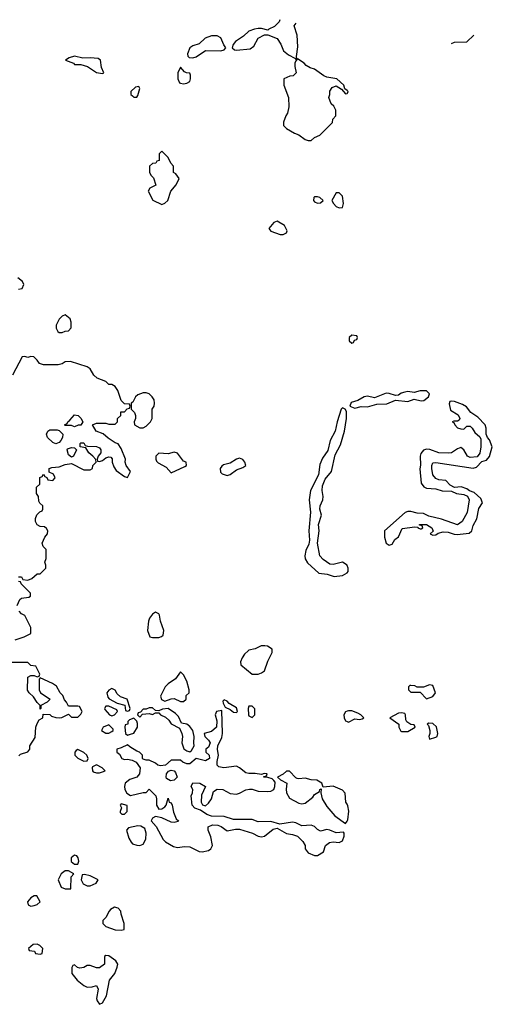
# Model space of a CAD drawing. Header units: inches. Extents: x 2601682 to 2755810, y 449311 to 584050.
# Tile 470 of 505: x 2717897 to 2720933, y 577732 to 584050. Entities that reach past the tile are written whole.
import ezdxf

# ---------------------------------------------------------------- set-up
doc = ezdxf.new("R2010")
doc.units = ezdxf.units.IN
doc.header["$MEASUREMENT"] = 0
for name, color, linetype in [('C7517', 7, 'Continuous'), ('C7518', 7, 'Continuous'), ('C7527', 7, 'Continuous'), ('C7528', 7, 'Continuous')]:
    doc.layers.add(name, color=color, linetype=linetype)

msp = doc.modelspace()

# ---------------------------------------------------------------- linework, layer by layer
at = {"layer": 'C7517', "color": 2, "elevation": 2}
for points in [[(2719364.3, 580000), (2719341.1, 579978.9), (2719325.2, 579954.8), (2719316, 579930), (2719318, 579910), (2719390, 579851), (2719429.1, 579850.9), (2719450, 579858), (2719469, 579871), (2719490, 579934), (2719518, 579990), (2719518, 580000)], [(2717892.9, 579327.1), (2717903.7, 579336.3), (2717949, 579351), (2717962, 579370), (2717962, 579390), (2717996.4, 579443.6), (2718002, 579510), (2718010, 579534), (2718023.1, 579556.9), (2718046, 579570), (2718047.3, 579592.7), (2718090, 579591.3), (2718101, 579581), (2718130, 579571.3), (2718150, 579571), (2718168.7, 579571.3), (2718210, 579594), (2718230, 579574), (2718270, 579574), (2718290, 579594), (2718298, 579610), (2718282, 579642), (2718270, 579646), (2718210, 579646), (2718198, 579670), (2718184.7, 579684.7), (2718173.6, 579713.6), (2718158, 579730), (2718133.2, 579773.2), (2718108, 579790), (2718030, 579826), (2718022, 579818), (2718022, 579750), (2718032, 579730), (2718094, 579690), (2718074, 579670), (2718034, 579650), (2718034, 579630), (2718030, 579626), (2718028.7, 579650), (2718010, 579668.7), (2717985.6, 579705.6), (2717958, 579730), (2717948, 579748), (2717948.9, 579831.1), (2717970, 579842), (2717990, 579842), (2718010, 579834), (2718022, 579838), (2718026, 579850), (2718002, 579902), (2717970, 579906), (2717950, 579926), (2717850, 579926)], [(2720000, 579612.2), (2719990, 579609), (2719979.1, 579590), (2719980.5, 579570), (2719990, 579551), (2720000, 579546.9)], [(2720000, 579015.5), (2719992.3, 579030), (2719987, 579087), (2719970, 579106), (2719910, 579132.7), (2719846, 579126), (2719838, 579150), (2719806, 579170), (2719770, 579173.2), (2719730, 579184), (2719690, 579178), (2719680.4, 579180.4), (2719670, 579186), (2719630, 579228.7), (2719610, 579228.7), (2719590, 579208.7), (2719554, 579190), (2719571.6, 579171.6), (2719614, 579150), (2719607.9, 579112.1), (2719610.4, 579090), (2719630, 579054.8), (2719690, 579022), (2719710, 579019.1), (2719730, 579022.8), (2719779.1, 579060.9), (2719790, 579078), (2719822, 579098), (2719826, 579110), (2719834, 579114), (2719831, 579090), (2719840.5, 579050), (2719870, 579001), (2719920.9, 578940.9), (2719990, 578892), (2720000, 578907)]]:
    msp.add_lwpolyline(points, dxfattribs=at)
for points in [[(2718930, 579866), (2718898.8, 579821.2), (2718850, 579788.7), (2718831.3, 579770), (2718801, 579710), (2718807.1, 579687.1), (2718830, 579678), (2718870, 579692), (2718890, 579694), (2718930, 579674), (2718950, 579674), (2718966, 579690), (2718967.3, 579712.7), (2718986, 579730), (2718986, 579750), (2718970, 579806), (2718950, 579846)], [(2718490, 579758), (2718470, 579748), (2718458, 579730), (2718463.6, 579703.6), (2718471.6, 579691.6), (2718523.6, 579663.6), (2718572, 579652), (2718578, 579618), (2718590, 579614), (2718602, 579618), (2718606, 579630), (2718588, 579690), (2718545.6, 579705.6), (2718523.2, 579723.2), (2718510, 579748)], [(2719210, 579686), (2719202, 579678), (2719203.6, 579663.6), (2719218, 579638), (2719250, 579624.7), (2719270, 579606), (2719290, 579604.7), (2719295.3, 579610), (2719290, 579635.3), (2719242, 579662), (2719230, 579678)], [(2718470, 579646), (2718450, 579646), (2718442, 579630), (2718443.6, 579623.6), (2718474, 579590), (2718490, 579582), (2718506, 579590), (2718526, 579610), (2718522, 579622)], [(2719196.4, 579616.4), (2719162, 579610), (2719152, 579590), (2719164, 579550), (2719160.7, 579510), (2719130, 579481.6), (2719082, 579470), (2719086, 579450), (2719110, 579426.8), (2719120.5, 579410), (2719110, 579382), (2719092, 579370), (2719092, 579350), (2719114.8, 579330), (2719116, 579310), (2719090, 579295.3), (2719030, 579309), (2718990, 579275.3), (2718970, 579275.3), (2718944.7, 579284.7), (2718930, 579298), (2718870, 579298), (2718834, 579266), (2718802, 579262), (2718785.6, 579265.6), (2718770, 579279), (2718730, 579298), (2718710, 579298), (2718690, 579306), (2718686, 579310), (2718686, 579330), (2718666, 579350), (2718650, 579355.3), (2718604, 579384), (2718590, 579398), (2718550, 579378), (2718522, 579370), (2718522, 579350), (2718538, 579338), (2718554, 579310), (2718570, 579302), (2718590, 579304.7), (2718618.8, 579298.8), (2718645.4, 579285.4), (2718671.3, 579250), (2718666, 579210), (2718650.7, 579189.3), (2718605.2, 579174.8), (2718574.8, 579150), (2718570.6, 579130), (2718573, 579110), (2718586.2, 579086.2), (2718610, 579070.8), (2718690, 579091.3), (2718710, 579092), (2718730, 579112), (2718771.3, 579070), (2718776, 579050), (2718776, 579010), (2718790, 578984.7), (2718810, 578986), (2718830, 578998.8), (2718838, 579010), (2718850, 579054), (2718858, 579030), (2718870, 579024), (2718877.6, 579010), (2718885.3, 578965.3), (2718902.4, 578922.4), (2718918, 578910), (2718914.4, 578905.6), (2718890, 578899.3), (2718870, 578900.9), (2718810, 578929), (2718770, 578938), (2718750, 578926), (2718742, 578910), (2718773.4, 578873.4), (2718818.8, 578790), (2718834.9, 578774.9), (2718885.2, 578745.2), (2718910, 578738.8), (2718955.5, 578744.5), (2718990, 578742), (2719050, 578713), (2719070, 578710.5), (2719110, 578719.1), (2719125.2, 578730), (2719136, 578750), (2719126, 578806), (2719108, 578850), (2719108, 578870), (2719136, 578884), (2719170, 578882), (2719192.4, 578872.4), (2719230, 578846), (2719284.1, 578855.9), (2719310, 578855.5), (2719392, 578830), (2719430, 578810.8), (2719450, 578807.3), (2719470, 578810.7), (2719524.5, 578855.5), (2719550, 578862.8), (2719610, 578827.7), (2719650, 578822), (2719681, 578810), (2719716.8, 578776.8), (2719731.3, 578750), (2719731.3, 578730), (2719750, 578704.7), (2719790, 578686.8), (2719810, 578686.8), (2719848.7, 578710), (2719862, 578750), (2719888, 578770), (2719910, 578774), (2719950, 578770.8), (2719970, 578781), (2719981.2, 578810), (2719982, 578830), (2719977.2, 578837.2), (2719930, 578831.8), (2719890, 578849.3), (2719870, 578852.7), (2719830, 578842.7), (2719810, 578853.2), (2719790, 578872.7), (2719770, 578880.9), (2719710, 578878), (2719670, 578897.2), (2719650, 578901.2), (2719568.9, 578888.9), (2719510, 578904), (2719430, 578902), (2719390, 578917), (2719270, 578917), (2719210, 578938), (2719130, 578938.4), (2719099, 578950), (2719058.6, 578978.6), (2719022, 578990), (2719006, 579010), (2718998, 579070), (2719008, 579090), (2719008.7, 579110), (2718999, 579130), (2719010, 579153.4), (2719054, 579150), (2719091.3, 579130), (2719065.4, 579074.6), (2719062, 579030), (2719071.6, 579011.6), (2719090, 579004.7), (2719110, 579022), (2719128.7, 579050), (2719142.7, 579097.3), (2719166.6, 579113.4), (2719202, 579110), (2719250, 579084.7), (2719290, 579081), (2719310, 579086), (2719350, 579107.3), (2719372.4, 579112.4), (2719390, 579112.7), (2719430, 579099.3), (2719490, 579097.1), (2719510, 579100.5), (2719529, 579110), (2719536, 579130), (2719538, 579158), (2719529, 579169), (2719518, 579178), (2719490, 579188), (2719466, 579190), (2719466, 579194), (2719482, 579198), (2719486, 579210), (2719467.1, 579212.9), (2719450, 579206), (2719410, 579213.2), (2719370, 579212.7), (2719350, 579217.2), (2719310, 579249.3), (2719290, 579259.5), (2719209.3, 579249.3), (2719176.5, 579256.5), (2719166.6, 579266.6), (2719165.2, 579290), (2719174.5, 579330), (2719166.8, 579366.8), (2719169.2, 579390), (2719195.1, 579444.9), (2719199.5, 579470)], [(2718730, 579635.3), (2718710, 579626), (2718690, 579626), (2718674, 579606), (2718658, 579602), (2718654, 579590), (2718670, 579574), (2718686, 579594), (2718730, 579598), (2718750, 579592), (2718770, 579602), (2718790, 579602), (2718802, 579590), (2718834, 579574), (2718854.6, 579554.6), (2718870, 579531), (2718923.6, 579503.6), (2718938, 579470), (2718942, 579450), (2718938, 579410), (2718951.1, 579371.1), (2718970, 579358), (2718990, 579352), (2719000.4, 579359.6), (2719018, 579390), (2719015.3, 579410), (2719019, 579450), (2719009, 579490), (2718990, 579515.3), (2718970, 579528.7), (2718936.4, 579536.4), (2718918, 579578), (2718898.4, 579598.4), (2718850, 579629.3), (2718814.4, 579625.6), (2718790, 579615.3), (2718770, 579618), (2718750, 579634)], [(2719390, 579646), (2719370, 579646), (2719364.7, 579630), (2719366, 579590), (2719370, 579582), (2719390, 579572), (2719408, 579590), (2719407.3, 579627.3)], [(2718630, 579568), (2718602, 579558), (2718592.7, 579547.3), (2718591.1, 579528.9), (2718574, 579526), (2718572, 579510), (2718578, 579470), (2718590, 579458), (2718610, 579464.7), (2718630, 579472), (2718654, 579510), (2718654.6, 579534.6), (2718648.9, 579548.9)], [(2718470, 579526), (2718434, 579510), (2718422, 579490), (2718450, 579472), (2718470, 579472), (2718490, 579482), (2718498, 579490), (2718498, 579498)], [(2718270, 579368), (2718259.6, 579360.4), (2718252, 579350), (2718252, 579330), (2718270, 579312), (2718310, 579292), (2718330, 579294), (2718338, 579310), (2718328, 579330), (2718310, 579348)], [(2718390, 579268), (2718364.7, 579255.3), (2718362, 579250), (2718364.7, 579230), (2718370, 579224.7), (2718390, 579218), (2718410, 579218), (2718430, 579224.7), (2718446, 579230), (2718428, 579250)], [(2718866.3, 579166.3), (2718841.2, 579181.2), (2718838, 579190), (2718840.9, 579210), (2718852.3, 579227.7), (2718870, 579234), (2718890, 579230.7), (2718898.9, 579218.9), (2718908.4, 579190), (2718890, 579169.6)], [(2718550, 579018), (2718542, 579010), (2718552, 578992), (2718542, 578970), (2718543.6, 578963.6), (2718552.7, 578952.7), (2718570, 578952), (2718588, 578970), (2718587.3, 579007.3)], [(2718656.6, 578876.6), (2718595.5, 578864.5), (2718582.8, 578850), (2718598.8, 578798.8), (2718612.5, 578772.5), (2718622.5, 578762.5), (2718650, 578753), (2718670, 578750.5), (2718690, 578758.8), (2718708, 578792), (2718709.6, 578829.6), (2718700.9, 578860.9), (2718675.5, 578875.5)], [(2718250, 578689), (2718227.9, 578672.1), (2718227.9, 578647.9), (2718250, 578631), (2718270, 578632), (2718277.2, 578650), (2718272.7, 578672.7), (2718264, 578684)], [(2718210, 578588), (2718190, 578588), (2718164.7, 578570), (2718144.7, 578530), (2718162.8, 578482.8), (2718190, 578472), (2718210, 578472), (2718226, 578474), (2718228, 578550), (2718246, 578570)], [(2718314, 578566), (2718298, 578562), (2718292, 578530), (2718305.4, 578505.4), (2718330, 578491.3), (2718350, 578491.3), (2718370, 578501), (2718388, 578510), (2718402, 578530), (2718350, 578557.2)], [(2717990, 578428), (2717970, 578415.3), (2717946.8, 578390), (2717952, 578370), (2717970, 578361), (2717990, 578366), (2718010, 578372), (2718028, 578390), (2718007.3, 578427.3)], [(2718505.4, 578354.6), (2718479.6, 578340.4), (2718472, 578330), (2718451.3, 578290), (2718432, 578270), (2718432, 578250), (2718451, 578231), (2718510, 578210.8), (2718550, 578206.8), (2718568, 578212), (2718568.7, 578250), (2718548.7, 578310), (2718548, 578330), (2718530, 578348)], [(2718010, 578118), (2717983.6, 578116.4), (2717954, 578090), (2717958, 578078), (2717992.7, 578072.7), (2717998, 578058), (2718030, 578054), (2718042, 578058), (2718046, 578090), (2718026, 578110)], [(2718450, 578046), (2718442, 578038), (2718442, 577990), (2718410, 577966), (2718390, 577966), (2718350, 577982), (2718330, 577982), (2718310, 577968.7), (2718284, 577964), (2718268.4, 577968.4), (2718250, 577986), (2718238, 577982), (2718232.7, 577967.3), (2718232, 577930), (2718267.1, 577887.1), (2718310, 577852), (2718330, 577842), (2718363.6, 577843.6), (2718390, 577852), (2718401, 577830), (2718390.8, 577770), (2718394.8, 577754.8), (2718410, 577732), (2718430, 577742), (2718454, 577786), (2718473.6, 577886.4), (2718508.7, 577930), (2718524, 577970), (2718528.7, 577990), (2718515.3, 578010), (2718470, 578042)]]:
    msp.add_lwpolyline(points, close=True, dxfattribs=at)
at = {"layer": 'C7518', "color": 2, "elevation": 2}
for points in [[(2719568.7, 584050), (2719562.9, 584037.1), (2719534.6, 584005.4), (2719498, 583990), (2719490, 583982), (2719450, 583993.6), (2719430, 583993.3), (2719404.7, 583990), (2719370, 583976.2), (2719335.1, 583944.9), (2719282.4, 583910), (2719267.7, 583890), (2719261, 583870), (2719276.8, 583856.8), (2719290, 583853.4), (2719377.2, 583862.8), (2719400.4, 583879.6), (2719430, 583931.3), (2719470, 583952), (2719490, 583952), (2719551.3, 583930), (2719574, 583894), (2719591.3, 583850), (2719624.5, 583824.5), (2719663.6, 583803.6), (2719670, 583794), (2719678, 583802), (2719674.6, 583814.6), (2719684.1, 583875.9), (2719680.4, 583950), (2719659.7, 584010), (2719672.6, 584027.4)], [(2720000, 583594.8), (2719986, 583606), (2719979, 583630), (2719934, 583670), (2719870, 583680.9), (2719850, 583689.2), (2719790, 583733.6), (2719762, 583742), (2719736.6, 583756.6), (2719724, 583770), (2719682, 583798), (2719670, 583786), (2719664.7, 583770), (2719664.7, 583750), (2719674, 583710), (2719654, 583690), (2719632, 583688), (2719594, 583670), (2719594, 583630), (2719624.7, 583550), (2719626, 583490), (2719618, 583450), (2719607.1, 583432.9), (2719592.7, 583392.7), (2719592, 583370), (2719610, 583352), (2719662, 583322), (2719690.9, 583310.9), (2719730, 583282), (2719750, 583274), (2719770, 583274), (2719790, 583294), (2719826, 583310), (2719906, 583390), (2719908.4, 583411.6), (2719927.3, 583432.7), (2719928, 583470), (2719914.6, 583494.6), (2719898, 583510), (2719882, 583550), (2719889, 583571), (2719889.3, 583590.7), (2719905.2, 583614.8), (2719930, 583624.7), (2719963.6, 583603.6), (2719990, 583574), (2720000, 583577.3)], [(2717890, 582320.7), (2717914.2, 582325.8), (2717924, 582350), (2717915.3, 582370), (2717885.4, 582394.6)], [(2717890, 580474), (2717910, 580474), (2717918, 580458), (2717950, 580454), (2717976.4, 580463.6), (2718010, 580494), (2718030, 580494), (2718066, 580530), (2718066, 580550), (2718058, 580570), (2718067.3, 580592.7), (2718068, 580650), (2718049.1, 580669.1), (2718042, 580690), (2718058, 580730), (2718075.3, 580750), (2718078, 580770), (2718070, 580786), (2718056.4, 580796.4), (2718030, 580798), (2718008.9, 580808.9), (2717998, 580830), (2717998, 580850), (2718007.3, 580872.7), (2718027.3, 580892.7), (2718042, 580898), (2718046, 580910), (2718046, 580930), (2718027.3, 580947.3), (2718020.4, 580960.4), (2718018, 580990), (2718006, 581010), (2718006, 581050), (2718026, 581070), (2718027.3, 581112.7), (2718042, 581118), (2718050, 581134), (2718058, 581118), (2718072.7, 581112.7), (2718078, 581098), (2718110, 581094), (2718126, 581110), (2718114.6, 581134.6), (2718087.3, 581147.3), (2718086, 581170), (2718103.1, 581176.9), (2718150, 581181), (2718190, 581194.8), (2718230, 581202), (2718310, 581162), (2718350, 581162), (2718366, 581170), (2718368, 581190), (2718388, 581210), (2718387.3, 581227.3), (2718368, 581250), (2718342, 581270), (2718322, 581302), (2718286, 581310), (2718286, 581330), (2718290, 581334), (2718310, 581334), (2718318, 581318), (2718332.7, 581312.7), (2718390, 581312), (2718410, 581302), (2718418, 581290), (2718418, 581270), (2718402, 581250), (2718394, 581230), (2718398, 581218), (2718410, 581214), (2718430, 581222), (2718450, 581238), (2718470, 581244.7), (2718482, 581242), (2718491.1, 581231.1), (2718491.3, 581210), (2718501, 581181), (2718518, 581158), (2718570, 581118), (2718590, 581112), (2718608.7, 581150), (2718582, 581190), (2718575.3, 581210), (2718578, 581230), (2718550, 581298), (2718528.9, 581328.9), (2718510, 581335.3), (2718464.7, 581364.7), (2718433.6, 581393.6), (2718388.9, 581408.9), (2718366, 581450), (2718390, 581462), (2718450, 581462), (2718470, 581454), (2718510, 581454), (2718526, 581470), (2718526, 581490), (2718546, 581510), (2718547.3, 581532.7), (2718570, 581534), (2718587.3, 581552.7), (2718602, 581558), (2718606, 581570), (2718602, 581582), (2718570, 581586), (2718550, 581606), (2718528.7, 581670), (2718510, 581695.3), (2718490, 581708.7), (2718469, 581709), (2718450, 581728), (2718395.3, 581750), (2718374, 581770), (2718349.1, 581809.1), (2718330, 581822), (2718223.6, 581856.4), (2718190, 581855.3), (2718170, 581842), (2718145.4, 581834.6), (2718050, 581835.3), (2718024, 581844), (2718010, 581866), (2717987.3, 581887.3), (2717970, 581888), (2717950, 581882), (2717930, 581888), (2717912.7, 581887.3), (2717852, 581770)], [(2720000, 580548.7), (2719999.5, 580550), (2719970, 580569.7), (2719910, 580553.6), (2719890, 580556.9), (2719847.1, 580587.1), (2719825.1, 580610), (2719809.4, 580690), (2719820.7, 580770), (2719817, 580810), (2719835.1, 580870), (2719825.6, 580910), (2719827.6, 580930), (2719844.7, 580970), (2719846.3, 580990), (2719839.7, 581030), (2719842, 581058), (2719859.3, 581100.7), (2719899.6, 581150), (2719922.8, 581257.2), (2719958.2, 581321.8), (2719984.2, 581410), (2719996.3, 581490), (2719996.6, 581536.6), (2719988.7, 581550), (2719970, 581559.3), (2719962, 581550), (2719936.4, 581470), (2719923.8, 581410), (2719890.4, 581350), (2719875.3, 581284.7), (2719842.8, 581237.2), (2719824.9, 581195.1), (2719816.3, 581130), (2719764.9, 581030), (2719755.8, 580970), (2719764.9, 580890), (2719754.9, 580770), (2719758.4, 580710), (2719755.3, 580684.7), (2719735.6, 580644.4), (2719728, 580610), (2719730.5, 580590), (2719744.7, 580564.7), (2719818.8, 580498.8), (2719872.5, 580492.5), (2719918, 580478), (2719970, 580483), (2719999.6, 580500.4), (2720000, 580501)], [(2717882, 580290), (2717898, 580330), (2717910, 580338), (2717956.4, 580343.6), (2717966, 580350), (2717966, 580370), (2717906, 580430), (2717902, 580442), (2717890, 580446)], [(2717868.9, 580071.1), (2717926, 580090), (2717968, 580112), (2717968, 580150), (2717930, 580226), (2717910, 580238), (2717894.6, 580254.6)], [(2719518, 580000), (2719518, 580010), (2719489.1, 580029.1), (2719472.5, 580032.5), (2719447.9, 580032.1), (2719410, 580013.2), (2719370, 580005.2), (2719364.3, 580000)]]:
    msp.add_lwpolyline(points, dxfattribs=at)
for points in [[(2719130, 583947), (2719087.8, 583932.2), (2719050, 583895.1), (2719010, 583882.7), (2718991, 583870), (2718974.8, 583830), (2718976.9, 583816.9), (2718986.8, 583806.8), (2719010, 583806), (2719030, 583811), (2719090, 583851.3), (2719189.5, 583850.5), (2719210, 583856), (2719221.2, 583870), (2719207.7, 583887.7), (2719190, 583934), (2719165.6, 583945.6)], [(2718250, 583816), (2718215.3, 583804.7), (2718192, 583790), (2718242, 583770), (2718250, 583762), (2718290, 583762), (2718334, 583750), (2718390, 583711), (2718430, 583704.7), (2718438, 583710), (2718422.5, 583742.5), (2718416, 583790), (2718400.9, 583800.9), (2718350, 583806), (2718303.2, 583803.2)], [(2718930, 583746), (2718914, 583710), (2718914, 583670), (2718924.7, 583644.7), (2718930, 583642), (2718950, 583638), (2718970, 583642), (2718990, 583654), (2718995.3, 583670), (2718994.6, 583694.6), (2718990, 583706), (2718968.4, 583708.4), (2718956.4, 583716.4)], [(2718662, 583622), (2718642, 583618), (2718612, 583590), (2718612, 583570), (2718621, 583561), (2718630, 583552), (2718650, 583552), (2718657.2, 583562.8), (2718668, 583608)], [(2718810, 583206), (2718794, 583190), (2718792.7, 583147.3), (2718778, 583142), (2718771.6, 583128.4), (2718750, 583128), (2718732, 583110), (2718732, 583070), (2718742, 583050), (2718756, 583036), (2718771.3, 582988.7), (2718734, 582970), (2718722, 582950), (2718751.6, 582891.6), (2718810, 582864.7), (2718830, 582872), (2718848, 582890), (2718868.7, 582950), (2718902, 582990), (2718922, 583030), (2718900.4, 583060.4), (2718886, 583070), (2718886, 583110), (2718868.4, 583128.4), (2718850, 583166)], [(2719810, 582914), (2719790, 582914), (2719786, 582910), (2719784.7, 582890), (2719790, 582882), (2719810, 582872), (2719830, 582874), (2719846, 582890), (2719826, 582910)], [(2719950, 582938), (2719930, 582938), (2719902, 582890), (2719912, 582870), (2719930, 582852), (2719950, 582842), (2719970, 582844.7), (2719977.2, 582870), (2719970, 582918)], [(2719550, 582758), (2719530, 582748), (2719498, 582710), (2719510, 582692), (2719570, 582671.3), (2719590, 582672), (2719610, 582682), (2719614.6, 582694.6), (2719598, 582730)], [(2718190, 582155.3), (2718170, 582148), (2718150, 582128), (2718131.3, 582090), (2718131.3, 582070), (2718142, 582050), (2718150, 582042), (2718170, 582042), (2718190, 582052), (2718210, 582054), (2718227.3, 582072.7), (2718228.7, 582110), (2718222, 582130)], [(2718710, 581656), (2718690, 581656), (2718656.8, 581643.2), (2718641, 581630), (2718623.6, 581596.4), (2718614, 581590), (2718614, 581550), (2718634, 581530), (2718642, 581510), (2718642, 581490), (2718632, 581470), (2718634, 581450), (2718670, 581432), (2718690, 581432), (2718710, 581442), (2718738, 581470), (2718748, 581490), (2718748, 581550), (2718762, 581570), (2718764, 581590), (2718761.2, 581610), (2718749.2, 581630), (2718730, 581649.2)], [(2718250, 581438), (2718230, 581446), (2718190, 581446), (2718186, 581450), (2718202, 581458), (2718206, 581470), (2718220.4, 581479.6), (2718250, 581514), (2718274, 581510), (2718290, 581494), (2718302, 581470), (2718290, 581448), (2718272.7, 581447.3)], [(2718130, 581328.7), (2718110, 581338), (2718075.3, 581370), (2718068.9, 581391.1), (2718078, 581410), (2718090, 581418), (2718138, 581418), (2718150, 581414), (2718174, 581390), (2718171.6, 581368.4), (2718162, 581350), (2718150, 581338)], [(2718230, 581242), (2718210, 581258), (2718202, 581290), (2718204.7, 581295.3), (2718230, 581304.7), (2718250, 581302), (2718262, 581290), (2718242, 581250)], [(2718890, 581275.3), (2718850, 581264), (2718790, 581268), (2718772, 581250), (2718771.3, 581230), (2718776.9, 581216.9), (2718786.4, 581206.4), (2718838.4, 581178.4), (2718870, 581142), (2718958, 581182), (2718968, 581190), (2718966, 581210), (2718950, 581218), (2718910, 581268)], [(2719310, 581236), (2719290, 581229.2), (2719250, 581204), (2719207.3, 581192.7), (2719195.3, 581184.7), (2719184.7, 581170), (2719186.4, 581146.4), (2719196.9, 581136.9), (2719230, 581126), (2719250, 581131.3), (2719290, 581161), (2719330, 581176), (2719348.7, 581190), (2719344, 581210), (2719330, 581228.7)], [(2718770, 580248), (2718750, 580235.3), (2718731.3, 580210), (2718724.7, 580190), (2718718, 580130), (2718734, 580090), (2718750, 580084.7), (2718790, 580084.7), (2718808.9, 580091.1), (2718819, 580101), (2718824, 580130), (2718802, 580190), (2718795.3, 580230), (2718790, 580238)]]:
    msp.add_lwpolyline(points, close=True, dxfattribs=at)
at = {"layer": 'C7527', "color": 2, "elevation": 2}
for points in [[(2720530, 579782), (2720490, 579766), (2720450, 579766), (2720434.6, 579774.6), (2720410, 579778), (2720402, 579778), (2720394, 579770), (2720394, 579750), (2720410, 579734), (2720470, 579734), (2720510, 579692), (2720550, 579706.8), (2720568.7, 579730), (2720550, 579778)], [(2720350, 579602.7), (2720330, 579599.3), (2720274, 579570), (2720332, 579530), (2720331.3, 579510), (2720345.4, 579485.4), (2720350, 579482), (2720390, 579482), (2720438, 579510), (2720430, 579526), (2720410, 579528), (2720384, 579544), (2720378, 579558), (2720375.1, 579590), (2720370, 579597.2)], [(2720524.7, 579535.3), (2720514, 579530), (2720522, 579522), (2720531.3, 579490), (2720532, 579470), (2720524.7, 579450), (2720530, 579434), (2720570, 579446), (2720578, 579450), (2720582, 579470), (2720573.2, 579513.2), (2720550, 579534)]]:
    msp.add_lwpolyline(points, close=True, dxfattribs=at)
for points in [[(2720000, 579546.9), (2720010, 579542.8), (2720050, 579562.8), (2720080.2, 579559.8), (2720097.2, 579562.8), (2720108, 579570), (2720088.7, 579590), (2720070, 579601.2), (2720030, 579615.3), (2720010, 579615.3), (2720000, 579612.2)], [(2720000, 578907), (2720005.2, 578914.8), (2720011.9, 578971.9), (2720005.4, 579005.4), (2720000, 579015.5)]]:
    msp.add_lwpolyline(points, dxfattribs=at)
at = {"layer": 'C7528', "color": 2}
for points, elevation in [([(2720670, 583898), (2720690, 583906), (2720770, 583908), (2720814.8, 583950)], -2), ([(2720000, 583577.3), (2720002, 583578), (2720006, 583590), (2720000, 583594.8)], 2), ([(2720000, 580501), (2720006, 580510), (2720007.3, 580530), (2720000, 580548.7)], 2)]:
    msp.add_lwpolyline(points, dxfattribs=dict(at, elevation=elevation))
at = {"layer": 'C7528', "color": 2, "elevation": 2}
for points in [[(2720030, 582026), (2720014, 582010), (2720014, 581990), (2720030, 581974), (2720042, 581978), (2720047.3, 581992.7), (2720062, 581998), (2720066, 582010), (2720062, 582022)], [(2720509.5, 581669.5), (2720470, 581667.8), (2720430, 581658), (2720390, 581663.6), (2720370, 581660.5), (2720347, 581653), (2720330, 581641.2), (2720310, 581638), (2720270, 581652.3), (2720250, 581654.5), (2720175.5, 581624.5), (2720130, 581635.1), (2720110, 581629.6), (2720070, 581606), (2720026.6, 581593.4), (2720018, 581570), (2720050, 581558), (2720090, 581568.4), (2720130, 581566.4), (2720190, 581583.8), (2720254.2, 581585.9), (2720310, 581607.7), (2720390, 581600.4), (2720430, 581614.8), (2720476.6, 581603.4), (2720492.6, 581607.4), (2720522.7, 581630), (2720529.2, 581650)], [(2720670, 581602.7), (2720660.5, 581599.5), (2720654.8, 581585.2), (2720665.1, 581545.1), (2720714.3, 581514.3), (2720724, 581490), (2720719.9, 581480.1), (2720710, 581473.2), (2720685.4, 581474.6), (2720674, 581470), (2720684.7, 581464.7), (2720692, 581450), (2720710, 581432), (2720730, 581424.7), (2720750, 581422), (2720770, 581441), (2720790, 581440.7), (2720802.8, 581430), (2720820.4, 581400.4), (2720853, 581373), (2720858.8, 581358.8), (2720859.3, 581310), (2720852.5, 581267.5), (2720834.4, 581245.6), (2720790, 581241.6), (2720773.2, 581250), (2720750, 581289), (2720730, 581304), (2720710, 581296), (2720671.3, 581270), (2720650, 581267.6), (2720590, 581269.6), (2720531.8, 581291.8), (2720510, 581295.1), (2720490, 581287), (2720473.4, 581266.6), (2720468.4, 581250), (2720472, 581192), (2720467.1, 581167.1), (2720476.5, 581076.5), (2720493.1, 581053.1), (2720510, 581044.9), (2720570, 581040.5), (2720610, 581027), (2720670, 581024), (2720702, 581010), (2720750, 581003.8), (2720772.7, 580992.7), (2720783.1, 580970), (2720771.7, 580888.3), (2720738, 580830), (2720710, 580809.5), (2720605.4, 580845.4), (2720523.9, 580863.9), (2720490, 580880.7), (2720450, 580882.9), (2720410, 580894.5), (2720390, 580894.5), (2720372.1, 580887.9), (2720241, 580770), (2720241, 580730), (2720252, 580690), (2720270, 580678), (2720290, 580684.7), (2720305.6, 580714.4), (2720330, 580732), (2720354, 580786), (2720436, 580796), (2720454, 580794), (2720454, 580790), (2720470, 580782), (2720476.4, 580783.6), (2720486, 580790), (2720482, 580802), (2720466, 580806), (2720466, 580810), (2720510, 580810.8), (2720544.7, 580790), (2720552, 580768), (2720534, 580750), (2720550, 580742), (2720570, 580744.7), (2720584, 580756), (2720616, 580764), (2720650, 580762), (2720687.7, 580747.7), (2720707.5, 580747.5), (2720784.1, 580755.9), (2720801.2, 580770), (2720810, 580804.7), (2720833.6, 580846.4), (2720846.6, 580913.4), (2720869, 580950), (2720858, 580978), (2720816.3, 581016.3), (2720787, 581027), (2720770, 581039.5), (2720731.6, 581051.6), (2720690, 581048.7), (2720662.6, 581062.6), (2720633.1, 581093.1), (2720590, 581098), (2720570, 581105.2), (2720550, 581129), (2720544, 581170), (2720544.2, 581190), (2720550, 581206), (2720570, 581207.7), (2720810, 581172.4), (2720830, 581178), (2720865.1, 581214.9), (2720895.9, 581224.1), (2720913.6, 581246.4), (2720932.7, 581310), (2720914.7, 581354.7), (2720901.2, 581370), (2720892.3, 581390), (2720893.6, 581430), (2720886, 581450), (2720839.4, 581499.4), (2720794, 581530), (2720766.3, 581566.3), (2720741.2, 581581.2), (2720690, 581599.5)]]:
    msp.add_lwpolyline(points, close=True, dxfattribs=at)

doc.saveas('drawing.dxf')
